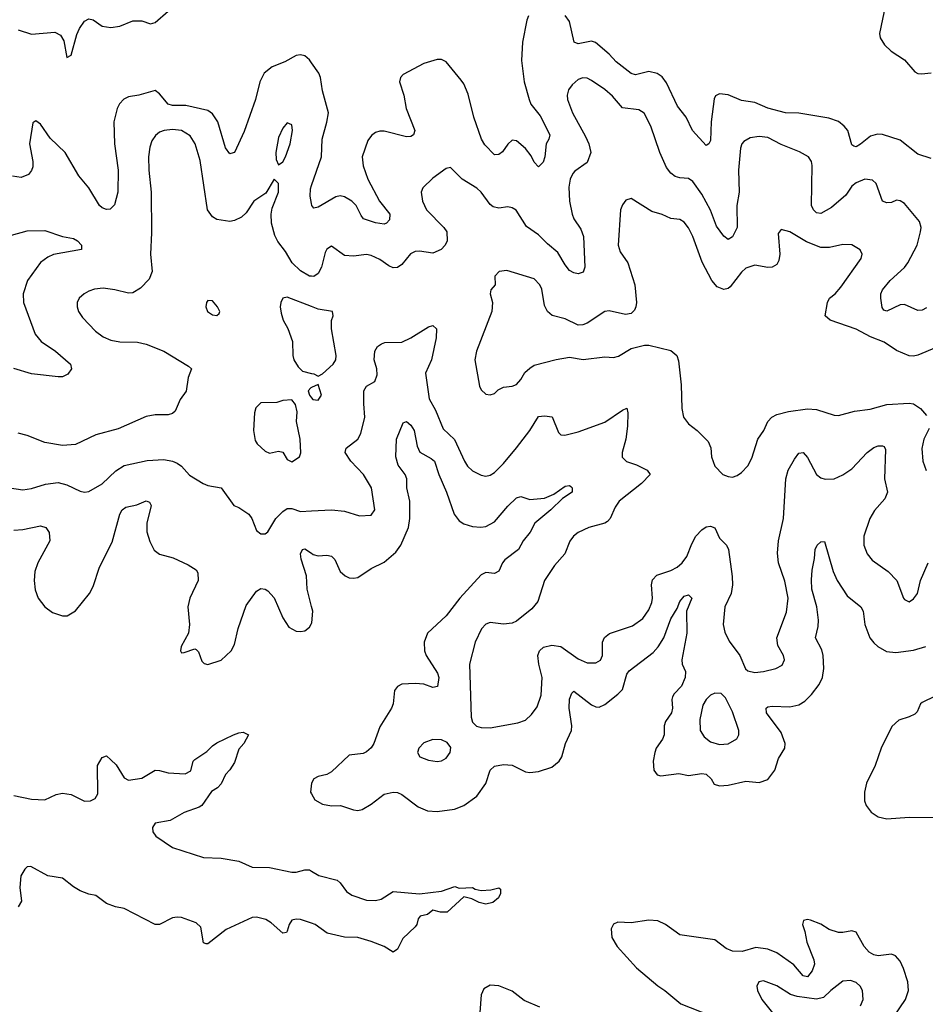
# Model space of a CAD drawing. Header units: inches. Extents: x 2001573 to 2220545, y 644482 to 846830.
# Tile 305 of 656: x 2028676 to 2032784, y 755068 to 759533. Entities that reach past the tile are written whole.
import ezdxf

# ---------------------------------------------------------------- set-up
doc = ezdxf.new("R2010")
doc.units = ezdxf.units.IN
doc.header["$MEASUREMENT"] = 0
doc.layers.add('C0725', color=7, linetype='Continuous')
doc.layers.add('C0735', color=7, linetype='Continuous')

msp = doc.modelspace()

# ---------------------------------------------------------------- linework, layer by layer
at = {"layer": 'C0725', "color": 5}
for points, elevation in [([(2028670, 759486.7), (2028730, 759466.5), (2028835.3, 759475.3), (2028861.7, 759461.7), (2028876.9, 759436.9), (2028890, 759361.2), (2028910, 759372.3), (2028934.8, 759465.2), (2028946.9, 759493.1), (2028970, 759526.2), (2028990, 759536.8), (2029010, 759531.2), (2029050, 759503.9), (2029090, 759496.4), (2029130, 759502.6), (2029190, 759528), (2029230, 759526.7), (2029270, 759514.3), (2029290, 759519.4), (2029350, 759570.9)], 280), ([(2030000, 759336.6), (2029990, 759351), (2029970, 759368.4), (2029950, 759373.6), (2029930, 759369.8), (2029879.3, 759340.7), (2029821.7, 759318.3), (2029784.5, 759290), (2029765.8, 759250), (2029746.3, 759170), (2029694.9, 759025.1), (2029650.1, 758929.9), (2029634.4, 758925.6), (2029630, 758924.7), (2029610, 758952), (2029574.7, 759070), (2029550, 759105.7), (2029530, 759120.2), (2029430, 759142.9), (2029370, 759143.7), (2029350, 759148.8), (2029310, 759196.9), (2029290, 759211), (2029216, 759190), (2029170, 759182.6), (2029147.8, 759172.2), (2029128.6, 759151.4), (2029118.5, 759130), (2029103, 759070), (2029106, 758970), (2029123.3, 758850), (2029121.1, 758750), (2029106.3, 758693.7), (2029086.3, 758673.7), (2029070, 758671.4), (2029050, 758678.9), (2029038.9, 758690), (2028989.2, 758770), (2028945.1, 758825.1), (2028882.1, 758930), (2028814.9, 758994.9), (2028770, 759058.3), (2028750, 759074.5), (2028735.5, 759064.5), (2028720.5, 758970), (2028736.1, 758890), (2028735.2, 758864.8), (2028730, 758848.4), (2028716.2, 758830), (2028682.4, 758817.6), (2028643.1, 758823.1)], 320), ([(2030000, 758369), (2029990, 758369.9), (2029950, 758394), (2029911.7, 758430), (2029881.8, 758481.8), (2029847.1, 758527.1), (2029834.2, 758554.2), (2029819, 758610), (2029816.5, 758650), (2029821.6, 758678.4), (2029849.6, 758750), (2029849.4, 758789.4), (2029840.1, 758800.1), (2029830, 758809.2), (2029793.4, 758746.6), (2029738, 758710), (2029703, 758657), (2029682.7, 758637.3), (2029650, 758621.3), (2029630, 758618), (2029570, 758627.1), (2029550, 758639.2), (2029527.6, 758670), (2029494.5, 758894.5), (2029471.4, 758970), (2029450, 759006.6), (2029410, 759029.8), (2029370, 759034.8), (2029330.8, 759030), (2029310, 759022), (2029292.2, 759007.8), (2029276.2, 758983.8), (2029266.1, 758953.9), (2029260.5, 758910), (2029261.3, 758850), (2029272, 758750), (2029274.2, 758565.8), (2029270.2, 758469.8), (2029277.2, 758390), (2029263.9, 758356.1), (2029224.4, 758315.6), (2029190, 758294), (2029170, 758293), (2029107.9, 758307.9), (2029054.5, 758314.5), (2029016, 758310), (2028990, 758301.5), (2028968.2, 758290), (2028946.7, 758270), (2028937.6, 758250), (2028937, 758230), (2028943.1, 758210), (2028961.6, 758181.6), (2029019.7, 758119.7), (2029054.4, 758094.4), (2029090, 758079.7), (2029130, 758071.4), (2029210.3, 758070.3), (2029250, 758061.3), (2029330, 758029.1), (2029441.6, 757961.6), (2029454.9, 757950), (2029440.6, 757910), (2029431.6, 757848.4), (2029404.6, 757810), (2029382, 757758), (2029370, 757746.9), (2029350, 757741.5), (2029290, 757740.4), (2029250, 757733.7), (2029123.4, 757676.6), (2029021, 757650), (2028930, 757606.6), (2028870, 757602), (2028790, 757614.7), (2028710, 757646.9), (2028670, 757656.9)], 340), ([(2030000, 758699.5), (2029993, 758733), (2029994.6, 758765.4), (2030000, 758780.6)], 320), ([(2028550, 758531.5), (2028710, 758574.7), (2028790, 758576.8), (2028870, 758549.5), (2028920.1, 758540.1), (2028939.1, 758530), (2028956.5, 758510), (2028956.3, 758490), (2028830, 758468.1), (2028803.6, 758456.4), (2028770, 758432.1), (2028712.3, 758350), (2028692.3, 758290), (2028693, 758250), (2028746.2, 758106.2), (2028773.8, 758073.8), (2028838.6, 758030), (2028907, 757970), (2028911, 757950), (2028895.3, 757924.7), (2028870, 757912.5), (2028850, 757913.3), (2028730, 757926.2), (2028650, 757950.7)], 320), ([(2030000, 758231.3), (2029890, 758273.7), (2029870.4, 758269.6), (2029860.4, 758250), (2029858, 758230), (2029862, 758202), (2029871, 758170), (2029892, 758132), (2029913.5, 758073.5), (2029914.9, 758010), (2029919.3, 757990), (2029938.8, 757958.8), (2029959.1, 757939.1), (2030000, 757928.6)], 360), ([(2030000, 757864.6), (2029996.9, 757863.1), (2029984.7, 757850), (2029991.3, 757830), (2030000, 757818.2)], 360), ([(2028630, 757409.1), (2028690, 757400.7), (2028730, 757406), (2028793.6, 757426.4), (2028850, 757434), (2028890, 757422.8), (2028950, 757394.3), (2028970, 757390.3), (2028990, 757392.9), (2029050, 757427.6), (2029113, 757487), (2029149.7, 757510.3), (2029254.4, 757534.4), (2029330, 757538), (2029370, 757530.4), (2029390, 757521.6), (2029410, 757508), (2029446.7, 757466.7), (2029508, 757430), (2029530, 757420.3), (2029590.2, 757410.2), (2029647.7, 757330), (2029670, 757321.3), (2029714.9, 757290), (2029728.5, 757270), (2029750, 757216), (2029770, 757200.7), (2029790, 757200.7), (2029801.2, 757210), (2029838, 757270), (2029870, 757302.6), (2029890, 757316.5), (2029910, 757316.5), (2029950, 757302.4), (2030000, 757305.2)], 340), ([(2028650, 757217.3), (2028690, 757220.5), (2028770, 757237.6), (2028795.3, 757230), (2028810, 757207.3), (2028813.4, 757170), (2028758.5, 757070), (2028745.3, 757030), (2028741.4, 756990), (2028746.5, 756946.5), (2028759.5, 756910), (2028790, 756870.4), (2028825.1, 756845.1), (2028870, 756828.8), (2028890.9, 756829.1), (2028930, 756852), (2028993.3, 756930), (2029010, 756963), (2029038.8, 757050), (2029096.3, 757163.7), (2029130.5, 757290), (2029140.9, 757310), (2029157.7, 757322.3), (2029207.7, 757332.3), (2029250, 757350.1), (2029264.8, 757344.8), (2029271.9, 757330), (2029252.3, 757250), (2029252.3, 757210), (2029266.1, 757166.1), (2029286.8, 757126.8), (2029310, 757108.4), (2029372.9, 757092.9), (2029440.9, 757060.9), (2029477.3, 757037.3), (2029484.7, 757024.7), (2029485.4, 756990), (2029447.7, 756910), (2029438.4, 756870), (2029445.7, 756790), (2029442, 756750), (2029409.1, 756690), (2029406, 756670), (2029410, 756662), (2029422.3, 756662.3), (2029470, 756679.5), (2029476.5, 756676.5), (2029486.5, 756666.5), (2029503.1, 756623.1), (2029513.5, 756613.5), (2029530, 756609.1), (2029590, 756628.8), (2029635.8, 756670), (2029650, 756698.8), (2029667.6, 756772.4), (2029704.1, 756875.9), (2029750, 756941.7), (2029770, 756953.6), (2029790, 756950.2), (2029802.2, 756942.2), (2029830, 756910.3), (2029870, 756819.5), (2029897.6, 756777.6), (2029930, 756759.1), (2029950, 756757.6), (2029970, 756761.8), (2029990, 756777.4), (2030000, 756795)], 320), ([(2030000, 756871.7), (2029980.2, 756950), (2029977.3, 757010), (2029953.4, 757086.6), (2029950, 757111), (2029959.5, 757130), (2029970, 757133.7), (2030000, 757113.2)], 320), ([(2028650, 756014.4), (2028730, 755997.5), (2028790, 755994.4), (2028841.5, 756018.5), (2028870, 756025.6), (2028910, 756018.5), (2028970, 755989.5), (2028997.2, 755990), (2029018.8, 756001.2), (2029030, 756022), (2029029.3, 756150), (2029050, 756186.7), (2029070, 756194), (2029090, 756177), (2029113.2, 756153.3), (2029150, 756094.3), (2029170, 756083.6), (2029230, 756092.7), (2029290, 756129.2), (2029310, 756128.4), (2029350, 756116.8), (2029427.2, 756112.8), (2029452.9, 756127.1), (2029463.1, 756170), (2029470, 756178), (2029525.4, 756214.6), (2029550, 756239.5), (2029570, 756253.4), (2029646.6, 756290), (2029670, 756299.5), (2029690, 756301.3), (2029713.4, 756290), (2029693.1, 756250), (2029670, 756224.5), (2029650, 756163.6), (2029630, 756131.5), (2029610.3, 756110), (2029590, 756067.8), (2029573.7, 756050), (2029546.9, 756033.1), (2029502.2, 755970), (2029490, 755961.1), (2029422.8, 755937.2), (2029358.6, 755901.4), (2029290.4, 755889.6), (2029278.4, 755870), (2029279.5, 755850), (2029293, 755830), (2029370, 755778.3), (2029510, 755733.5), (2029590.8, 755730.8), (2029670, 755717.1), (2029730, 755689.3), (2029810, 755688), (2029910, 755667), (2029930, 755667), (2029970, 755678.3), (2029990, 755677.5), (2030000, 755671.6)], 280), ([(2030000, 756070.8), (2029999.6, 756070), (2029995.2, 756030), (2030000, 756021.6)], 320), ([(2030000, 755435.3), (2029950, 755452), (2029930, 755454.6), (2029910, 755449.5), (2029898.9, 755430), (2029890, 755399), (2029886.4, 755393.6), (2029870.3, 755389.7), (2029817.4, 755437.4), (2029792.3, 755452.3), (2029750, 755462.7), (2029730, 755461.9), (2029612.9, 755407.1), (2029530, 755342.6), (2029522.6, 755342.6), (2029510, 755346), (2029498, 755418), (2029476.5, 755436.5), (2029410, 755460.8), (2029390, 755463.2), (2029370, 755459.6), (2029310.4, 755429.6), (2029290, 755430.4), (2029150, 755501.9), (2029110, 755509.8), (2029070, 755524.8), (2029021.2, 755561.2), (2028990, 755567), (2028950, 755582.7), (2028920, 755600), (2028870, 755639.6), (2028803.1, 755650), (2028727.3, 755692.7), (2028710, 755690.7), (2028698.9, 755681.1), (2028681.5, 755650), (2028677.1, 755597.1), (2028683.8, 755536.2), (2028670, 755509.6)], 280)]:
    msp.add_lwpolyline(points, dxfattribs=dict(at, elevation=elevation))
for points, elevation in [([(2029890, 759065.2), (2029870, 759041.2), (2029850, 758999), (2029838, 758930), (2029839, 758899), (2029850, 758874.8), (2029870, 758888.2), (2029882.4, 758910), (2029903.1, 758970), (2029913.1, 759030), (2029910, 759055.3)], 340), ([(2029530, 758259), (2029522.8, 758250), (2029520.7, 758230), (2029527.7, 758210), (2029550, 758194.8), (2029570, 758191.3), (2029580.4, 758199.6), (2029584, 758210), (2029572.7, 758230), (2029550, 758257.2)], 360), ([(2029910, 757809), (2029870, 757806), (2029842.8, 757797.2), (2029770, 757795.6), (2029747.6, 757772.4), (2029741.1, 757750), (2029736.5, 757670), (2029744.9, 757625), (2029754, 757610), (2029790, 757575.8), (2029810, 757567.2), (2029850, 757576.3), (2029870, 757570.8), (2029890, 757538.8), (2029910, 757528.2), (2029946, 757550), (2029950.9, 757569.1), (2029948.5, 757630), (2029931.2, 757710), (2029934.2, 757754.2), (2029927, 757787)], 360)]:
    msp.add_lwpolyline(points, close=True, dxfattribs=dict(at, elevation=elevation))
at = {"layer": 'C0735', "color": 5}
for points, elevation in [([(2032609.4, 759630.6), (2032575.6, 759470), (2032578.9, 759450), (2032598.6, 759418.6), (2032629.3, 759389.3), (2032690, 759350.3), (2032736.7, 759296.7), (2032750, 759288.9), (2032766.7, 759286.7), (2032810, 759292.1)], 320), ([(2030984.4, 759550), (2030976.2, 759530), (2030957, 759430), (2030952.5, 759347.5), (2030963.7, 759250), (2030986.6, 759170), (2030995.4, 759150), (2031036.6, 759096.6), (2031080.7, 759010), (2031076.9, 758990), (2031064.7, 758970), (2031058.5, 758910), (2031050, 758886), (2031030, 758865.6), (2031010, 758887), (2030995.7, 758915.7), (2030970, 758948.3), (2030930, 758983.5), (2030910, 758986), (2030890, 758968), (2030866.6, 758933.4), (2030850, 758920.8), (2030830, 758920.3), (2030785.6, 758965.6), (2030770.6, 758990), (2030735.9, 759090), (2030710, 759194.5), (2030690, 759241.6), (2030678, 759258), (2030610, 759340.7), (2030590, 759351.5), (2030570, 759351.3), (2030510, 759334), (2030416.3, 759283.7), (2030403.7, 759270), (2030398.9, 759250), (2030418.6, 759190), (2030429.3, 759130), (2030468, 759030), (2030463.1, 759010), (2030450, 759002.8), (2030430, 759001.7), (2030330, 759026.4), (2030310, 759027.4), (2030290, 759021.2), (2030272.5, 759007.5), (2030255.3, 758984.7), (2030230.2, 758910.2), (2030233.7, 758870), (2030255.5, 758810), (2030308.9, 758708.9), (2030354.6, 758650), (2030354.3, 758625.7), (2030340.7, 758610), (2030330, 758605.4), (2030290, 758612.1), (2030236.2, 758630), (2030224.5, 758644.5), (2030202.3, 758690), (2030183.1, 758710), (2030150, 758729.1), (2030130, 758733.5), (2030110, 758729.8), (2030030, 758682.6), (2030010, 758678.4), (2030002, 758690), (2030000, 758699.5)], 320), ([(2032810, 758903.5), (2032750, 758922.2), (2032670, 758985.7), (2032590, 759012.4), (2032566.6, 759013.4), (2032535, 759005), (2032490, 758967.4), (2032470, 758955.4), (2032459.4, 758959.4), (2032450, 758965.1), (2032431.9, 759030), (2032416, 759050), (2032390, 759070.7), (2032345.8, 759085.8), (2032210, 759107.9), (2032150, 759109.8), (2032070, 759130.6), (2032010, 759156.3), (2031950, 759166), (2031890, 759191.6), (2031850, 759196.1), (2031832.4, 759187.6), (2031826.4, 759173.6), (2031811.9, 759070), (2031810, 758984), (2031802, 758970), (2031790, 758961.6), (2031727.3, 759030), (2031699.3, 759090), (2031660, 759140), (2031610, 759246.6), (2031590, 759273.1), (2031567.9, 759287.9), (2031530, 759297.8), (2031470, 759282), (2031450, 759289.1), (2031381, 759341), (2031350, 759376.3), (2031288.7, 759428.7), (2031270, 759434.7), (2031210, 759423.6), (2031191.1, 759431.1), (2031170, 759524.2), (2031150, 759552)], 320), ([(2030000, 758780.6), (2030045.8, 758910), (2030047.8, 758990), (2030070, 759068), (2030077.2, 759110), (2030049.9, 759210), (2030041, 759270), (2030032.3, 759290), (2030000, 759336.6)], 320), ([(2032790, 758226.4), (2032770, 758216.1), (2032750, 758214.2), (2032690, 758241.7), (2032670, 758239.8), (2032610, 758211.1), (2032595.8, 758215.8), (2032587.8, 758227.8), (2032582, 758270), (2032582.3, 758290), (2032590, 758307.7), (2032625, 758350), (2032690, 758409.3), (2032704.7, 758430), (2032747.2, 758510), (2032762.3, 758570), (2032765.1, 758590), (2032757.3, 758617.3), (2032690, 758698.9), (2032670, 758710.9), (2032653.4, 758713.4), (2032630, 758703.2), (2032610, 758702.6), (2032590, 758709.8), (2032561.3, 758790), (2032544.5, 758804.5), (2032510, 758809.8), (2032470, 758792.7), (2032450, 758777.8), (2032423, 758737.1), (2032358.5, 758681.5), (2032310, 758654), (2032290, 758656.4), (2032276.4, 758670), (2032267.5, 758690), (2032270.9, 758870.9), (2032267.8, 758890), (2032254.5, 758910), (2032213, 758933), (2032130, 758966.2), (2032070, 758998.4), (2032030, 759002.6), (2031990, 758997.1), (2031960.3, 758979.7), (2031951.7, 758970), (2031945.8, 758950), (2031936.6, 758850), (2031939.2, 758750), (2031929, 758690), (2031930.7, 758590), (2031910, 758547.3), (2031890, 758535.1), (2031870, 758551.1), (2031836.3, 758596.3), (2031809.5, 758669.5), (2031770, 758740.9), (2031730, 758798.7), (2031710, 758812.4), (2031670, 758815.5), (2031650, 758822), (2031630, 758836.9), (2031610, 758862.6), (2031579.5, 758930), (2031539.3, 759050), (2031509, 759109), (2031484.2, 759124.2), (2031410, 759133.1), (2031365.7, 759185.7), (2031330, 759216.1), (2031270, 759257.4), (2031250, 759267.6), (2031230, 759269.6), (2031210, 759262), (2031182.3, 759237.7), (2031166, 759214), (2031159.5, 759190), (2031160.9, 759170), (2031183.1, 759110), (2031243.2, 759003.2), (2031257.3, 758970), (2031267.1, 758930), (2031250, 758884.4), (2031193.9, 758846.1), (2031184.7, 758835.3), (2031172.8, 758810), (2031167, 758773), (2031170.1, 758710.1), (2031182.2, 758650), (2031190.2, 758630), (2031221.9, 758581.9), (2031233.2, 758550), (2031240.2, 758410), (2031231.9, 758388.1), (2031210, 758380.4), (2031190, 758384.2), (2031170, 758395.4), (2031150, 758420.5), (2031117, 758477), (2031070, 758515.5), (2031030, 758557.2), (2030975.4, 758595.4), (2030928.4, 758668.4), (2030910, 758679.6), (2030890, 758684.2), (2030850, 758677.7), (2030823.9, 758683.9), (2030810, 758694), (2030770, 758749.7), (2030750, 758768.7), (2030683.5, 758810), (2030630, 758861.6), (2030610, 758857.6), (2030550, 758813.7), (2030504.4, 758770), (2030497, 758750), (2030503.5, 758710), (2030521.2, 758670), (2030599.7, 758590), (2030612.9, 758570), (2030615.5, 758530), (2030606.5, 758510), (2030587.4, 758490), (2030550, 758474.1), (2030490, 758483.4), (2030470, 758482), (2030449.2, 758470.8), (2030410, 758421.8), (2030390, 758409), (2030370, 758406.8), (2030350, 758415.7), (2030310, 758444.4), (2030270, 758462.8), (2030250, 758467.8), (2030190, 758459.8), (2030150, 758463.7), (2030090, 758505.4), (2030070, 758492.6), (2030062.4, 758477.6), (2030045.4, 758410), (2030030, 758381), (2030010, 758368.1), (2030000, 758369)], 340), ([(2032833.8, 758046.2), (2032750, 758011.9), (2032730, 758006.4), (2032710, 758008.7), (2032652.9, 758032.9), (2032596.9, 758070), (2032534.9, 758094.9), (2032470, 758129), (2032353, 758170), (2032330, 758189.6), (2032339.8, 758250), (2032349.8, 758270), (2032375.4, 758290), (2032400.4, 758319.6), (2032492.4, 758450), (2032497.4, 758470), (2032488.6, 758488.6), (2032450, 758511.9), (2032410, 758513.5), (2032350, 758499.4), (2032310, 758499.1), (2032244.8, 758524.8), (2032170, 758570.9), (2032130, 758581.2), (2032116.3, 758563.7), (2032124.2, 758470), (2032118.9, 758441.1), (2032110, 758423), (2032089.2, 758410.8), (2032070, 758408.6), (2032010, 758418.7), (2031970, 758406.2), (2031950, 758387.2), (2031899.1, 758320.9), (2031890, 758313.6), (2031870, 758309.8), (2031840.6, 758320.6), (2031814.9, 758350), (2031772.5, 758432.5), (2031728.9, 758550), (2031709.3, 758589.3), (2031690, 758615.1), (2031670, 758626.2), (2031630, 758630.8), (2031590, 758649.8), (2031542.8, 758662.8), (2031450, 758722.4), (2031426.1, 758713.9), (2031410, 758692.7), (2031401.5, 758670), (2031391.3, 758510), (2031400, 758480), (2031434.4, 758430), (2031466.8, 758330), (2031473.5, 758250), (2031471.1, 758230), (2031465, 758215), (2031450, 758200.4), (2031424, 758196), (2031350, 758211.8), (2031330, 758209.7), (2031250, 758156.3), (2031230, 758148.2), (2031210, 758148), (2031150, 758176), (2031091.4, 758191.4), (2031070, 758209.5), (2031056, 758236), (2031043.8, 758310), (2031036.2, 758330), (2031010, 758357.2), (2030885.3, 758394.7), (2030851.3, 758390), (2030830.8, 758370), (2030833, 758330), (2030813, 758307), (2030810.4, 758290), (2030821.3, 758250), (2030817.2, 758210), (2030747.9, 758030), (2030740.2, 757990), (2030761.3, 757870), (2030770, 757854), (2030790, 757834.8), (2030810, 757830.7), (2030830, 757837.3), (2030846.6, 757853.4), (2030870, 757866.7), (2030910, 757870.4), (2030930, 757878.7), (2030950, 757901.6), (2030967.4, 757932.6), (2030990, 757952.8), (2031010, 757965.3), (2031110, 757991.7), (2031170, 758002.6), (2031231.7, 757991.7), (2031330, 758003.6), (2031370, 758001.3), (2031392.9, 758007.1), (2031450, 758040.8), (2031510, 758056.1), (2031530, 758056.5), (2031630, 758033.1), (2031656.3, 758010), (2031664.9, 757984.9), (2031676.2, 757876.2), (2031679.6, 757770), (2031687.7, 757730), (2031710, 757700.4), (2031748.4, 757670), (2031799.4, 757619.4), (2031811.1, 757591.1), (2031813.8, 757550), (2031830, 757507.7), (2031864.9, 757470), (2031890, 757461.1), (2031910, 757458), (2031930, 757465.3), (2031950, 757479.5), (2031978.9, 757510), (2031996.4, 757543.6), (2032024.8, 757630), (2032051.6, 757670), (2032069.8, 757710), (2032087.1, 757730), (2032110, 757742), (2032163.4, 757756.6), (2032250, 757768.4), (2032290, 757765.4), (2032370, 757738.7), (2032390, 757738), (2032463.3, 757756.7), (2032533.1, 757766.9), (2032610, 757788.2), (2032710, 757793.5), (2032730.1, 757790.1), (2032762, 757770), (2032790, 757737.8)], 360), ([(2030000, 757928.6), (2030010, 757926), (2030030, 757916), (2030050, 757926.8), (2030098.4, 757970), (2030109.7, 757990.3), (2030111.2, 758010), (2030090.9, 758130), (2030091.1, 758168.9), (2030098, 758190), (2030095.3, 758210), (2030030, 758219.7), (2030000, 758231.3)], 360), ([(2030000, 757305.2), (2030090, 757310.2), (2030150, 757304.4), (2030217.5, 757282.5), (2030270, 757285.7), (2030286.6, 757310), (2030271.6, 757410), (2030236.2, 757470), (2030178.4, 757530), (2030152.6, 757570), (2030157.4, 757590), (2030210, 757630.3), (2030223.5, 757656.5), (2030242.3, 757730), (2030236.6, 757790), (2030237, 757850), (2030248.9, 757871.1), (2030287.4, 757892.6), (2030297.3, 757922.7), (2030295.4, 757950), (2030284.7, 757990), (2030287.6, 758030), (2030298.9, 758050), (2030317.6, 758062.4), (2030332, 758068), (2030410.2, 758070.2), (2030450.7, 758089.3), (2030530, 758140.2), (2030550, 758146.4), (2030566.4, 758130), (2030565, 758090), (2030543.7, 757990), (2030516.5, 757930), (2030533, 757813), (2030561.9, 757761.9), (2030597.5, 757677.5), (2030648.5, 757628.5), (2030693.5, 757530), (2030707.7, 757507.7), (2030730, 757487.2), (2030770, 757466.7), (2030790, 757462.8), (2030810, 757467.4), (2030830, 757479.5), (2030870, 757519.6), (2030930, 757591.2), (2030989.9, 757670), (2031030, 757733.8), (2031056.7, 757736.7), (2031091.7, 757731.7), (2031120.3, 757660.3), (2031130.4, 757650.4), (2031148.2, 757648.2), (2031210, 757663.2), (2031330, 757708), (2031410, 757761.6), (2031430, 757770.4), (2031434.9, 757750), (2031432.4, 757690), (2031426.2, 757630), (2031409.2, 757570), (2031409.3, 757549.3), (2031428.5, 757528.5), (2031473.7, 757513.7), (2031522.8, 757490), (2031535.5, 757470), (2031496, 757430), (2031395.6, 757350), (2031377.5, 757322.5), (2031354.9, 757270), (2031342.8, 757257.2), (2031330, 757249.8), (2031258, 757230), (2031210, 757207.2), (2031187.7, 757190), (2031171.7, 757168.3), (2031149, 757110), (2031102.4, 757057.6), (2031057.2, 756990), (2031026.4, 756893.6), (2030998.5, 756861.5), (2030930, 756805.5), (2030910, 756795.5), (2030870, 756790.9), (2030810, 756799.7), (2030790, 756791.2), (2030770.3, 756770), (2030742.8, 756710), (2030716.9, 756610), (2030724.2, 756370), (2030730, 756346.8), (2030748.9, 756328.9), (2030770, 756322.6), (2030810, 756321.5), (2030936.4, 756343.6), (2030970, 756355.8), (2030998.2, 756381.8), (2031022.7, 756417.3), (2031042, 756470), (2031045.6, 756550), (2031030.6, 756610), (2031026.6, 756650), (2031033.5, 756670), (2031052.7, 756687.3), (2031090, 756696.8), (2031130, 756690.2), (2031210, 756634.6), (2031250, 756616.3), (2031290, 756615.8), (2031310, 756628.9), (2031319.3, 756650), (2031320.3, 756710), (2031328.6, 756731.4), (2031351.2, 756748.8), (2031456.4, 756783.6), (2031503.3, 756816.7), (2031530, 756856), (2031543.4, 756890), (2031547.1, 756910), (2031542.3, 756970), (2031546.8, 756993.2), (2031566.9, 757013.1), (2031630, 757034.2), (2031657.7, 757050), (2031680.9, 757070), (2031701.9, 757098.1), (2031724.5, 757155.5), (2031743.5, 757190), (2031770, 757219.1), (2031790, 757232.2), (2031810, 757235.5), (2031829.1, 757229.1), (2031850, 757181.3), (2031881.5, 757150), (2031891.1, 757130), (2031908.1, 757008.1), (2031909.2, 756969.2), (2031902.7, 756930), (2031874.7, 756870), (2031867.7, 756790), (2031875.1, 756755.1), (2031894, 756714), (2031942, 756650), (2031968.9, 756588.9), (2031979.3, 756579.3), (2032010, 756572), (2032050, 756577.3), (2032105.2, 756590), (2032134.1, 756605.9), (2032146, 756630), (2032141.3, 756650), (2032115.4, 756695.4), (2032110.8, 756730), (2032154.2, 756845.8), (2032161.5, 756910), (2032146.9, 756986.9), (2032117.4, 757070), (2032113.5, 757113.5), (2032117.7, 757170), (2032140.9, 757270), (2032150.6, 757450), (2032162.6, 757490), (2032190, 757540.3), (2032210, 757566.3), (2032230, 757570.3), (2032250, 757547.2), (2032290.2, 757470), (2032310, 757455), (2032330, 757448.4), (2032370, 757451.1), (2032410, 757468.4), (2032450, 757495.5), (2032520.9, 757570), (2032550, 757593.2), (2032570, 757600.3), (2032590, 757600.4), (2032596.7, 757596.7), (2032603.1, 757583.1), (2032598.7, 757450), (2032612.6, 757390), (2032600.4, 757359.6), (2032553.6, 757306.4), (2032532.7, 757270), (2032505.5, 757190), (2032504.4, 757150), (2032520.9, 757110), (2032542.3, 757082.3), (2032615.3, 757030), (2032655.3, 756990), (2032685.3, 756910), (2032690, 756903), (2032710, 756892.7), (2032730, 756906), (2032747.8, 756930), (2032762.4, 756990), (2032797.3, 757070)], 340), ([(2030000, 757818.2), (2030006, 757810), (2030030, 757806.8), (2030045.2, 757830), (2030030, 757878), (2030000, 757864.6)], 360), ([(2030000, 757113.2), (2030007.8, 757107.8), (2030030, 757101.5), (2030070, 757104.1), (2030090, 757100.6), (2030105.3, 757085.3), (2030130, 757030.3), (2030153, 757010), (2030170, 757001.5), (2030190, 756999.6), (2030210, 757003.6), (2030270, 757044.6), (2030330, 757072.8), (2030382.2, 757117.8), (2030404.6, 757150), (2030439.3, 757230), (2030445.8, 757270), (2030445.4, 757350), (2030432.4, 757410), (2030431.6, 757450), (2030425, 757470), (2030392.6, 757512.6), (2030382.2, 757550), (2030385.7, 757630), (2030415.9, 757704.1), (2030430, 757710.3), (2030450, 757694.3), (2030465.8, 757670), (2030479.3, 757599.3), (2030491.8, 757571.8), (2030543.1, 757543.1), (2030557.8, 757530), (2030576.8, 757470), (2030612.7, 757390), (2030647.6, 757290), (2030670, 757259.6), (2030690, 757246.9), (2030730, 757233.8), (2030768.5, 757231.5), (2030790, 757234.9), (2030830, 757256.1), (2030890, 757327.1), (2030930, 757364.7), (2030950, 757370.2), (2030990, 757356.9), (2031056.9, 757363.1), (2031099.7, 757380.3), (2031150, 757417.2), (2031170, 757420.3), (2031176, 757416), (2031182, 757410), (2031181.7, 757390), (2031138.4, 757361.6), (2031086, 757310), (2031012.9, 757250), (2030991.8, 757208.2), (2030959.2, 757170), (2030938.8, 757130), (2030877, 757083), (2030866.2, 757070), (2030850, 757031.6), (2030830, 757021.7), (2030790, 757026), (2030770, 757015.1), (2030672.2, 756910), (2030610.3, 756830), (2030525.2, 756750), (2030511.2, 756710), (2030513, 756670), (2030519.3, 756650), (2030571.9, 756570), (2030577.1, 756550), (2030571.2, 756508.8), (2030550, 756504.5), (2030510, 756519.2), (2030470, 756522.2), (2030410, 756518.9), (2030390, 756509.6), (2030375.6, 756490), (2030370.2, 756430), (2030362.4, 756410), (2030310, 756326), (2030282.5, 756250), (2030269.7, 756230.3), (2030250, 756212.4), (2030234.3, 756205.7), (2030170, 756197.1), (2030090, 756121.2), (2030070, 756109.8), (2030030, 756101), (2030010, 756089.5), (2030000, 756070.8)], 320), ([(2032801.2, 757678.8), (2032777.5, 757630), (2032768.7, 757588.7), (2032772, 757530), (2032787.9, 757487.9)], 360), ([(2030000, 756021.6), (2030015.1, 755995.1), (2030050, 755975.2), (2030090, 755968.4), (2030131.3, 755970), (2030190, 755948.9), (2030210, 755946.3), (2030230, 755951.6), (2030270, 755975.8), (2030330, 756020.6), (2030370, 756030.1), (2030390, 756028.1), (2030410, 756019), (2030483, 755963), (2030525.5, 755945.4), (2030570, 755942), (2030647.7, 755952.3), (2030690, 755968.8), (2030750, 756011.5), (2030790, 756068.8), (2030809.9, 756130), (2030830, 756147.7), (2030870, 756155.7), (2030910, 756151.8), (2030970, 756122.4), (2030990, 756118.5), (2031030, 756123.6), (2031090, 756143.2), (2031123.1, 756170), (2031135.6, 756190), (2031151.4, 756250), (2031179.5, 756310), (2031180.8, 756330), (2031168.5, 756410), (2031170, 756451), (2031180.8, 756479.2), (2031190, 756487.4), (2031270, 756425), (2031290, 756416), (2031304.8, 756415.2), (2031330, 756427.1), (2031390, 756474.4), (2031410, 756495.8), (2031430, 756564.4), (2031440, 756580), (2031550, 756663.8), (2031571.9, 756688.1), (2031597.4, 756730), (2031630, 756815.6), (2031657.8, 756862.2), (2031670, 756894.9), (2031690, 756918.9), (2031710, 756924.4), (2031724.4, 756910), (2031701.1, 756850), (2031702.8, 756750), (2031679.4, 756630), (2031681.1, 756610), (2031696.2, 756576.2), (2031694.8, 756550), (2031677.8, 756510), (2031644.8, 756475.2), (2031637.8, 756462.2), (2031633.9, 756450), (2031637, 756410), (2031632, 756390), (2031605.5, 756350), (2031599.8, 756330), (2031598.9, 756290), (2031592.6, 756270), (2031563.2, 756230), (2031557.2, 756210), (2031550.3, 756170), (2031552.4, 756130), (2031567.6, 756107.6), (2031583.9, 756103.9), (2031666.3, 756113.7), (2031710, 756105.4), (2031770, 756115.1), (2031790, 756110.6), (2031812.2, 756090), (2031826.5, 756066.5), (2031850, 756059.2), (2031890, 756062), (2031970, 756079.1), (2032030, 756073.1), (2032070, 756087.2), (2032101.8, 756130), (2032118.3, 756181.7), (2032146.3, 756230), (2032148.3, 756250), (2032130, 756299.8), (2032063.2, 756390), (2032062, 756410), (2032070, 756417.2), (2032090, 756420.2), (2032170, 756417.3), (2032210, 756425.2), (2032237.4, 756442.6), (2032268, 756472), (2032302.3, 756517.7), (2032316.9, 756550), (2032323.4, 756590), (2032320.7, 756650), (2032314.7, 756674.7), (2032285.8, 756730), (2032298.3, 756781.7), (2032298.8, 756810), (2032292.6, 756870), (2032269.9, 756950), (2032267.9, 756992.1), (2032270, 757036), (2032282, 757090), (2032284.8, 757130), (2032294, 757150), (2032310, 757164.4), (2032326.4, 757166.4), (2032366.7, 757030), (2032384.6, 756990), (2032430, 756919.3), (2032492.2, 756870), (2032501.5, 756850), (2032510.2, 756790), (2032532.6, 756730), (2032550, 756706.3), (2032568.8, 756690), (2032608.2, 756668.2), (2032650, 756663), (2032730, 756673.7), (2032787, 756690)], 320), ([(2030000, 756795), (2030001.8, 756798.2), (2030005.5, 756850), (2030000, 756871.7)], 320), ([(2032890, 756496), (2032770, 756435.9), (2032762.8, 756430), (2032746.4, 756393.6), (2032736.2, 756383.8), (2032710, 756370.7), (2032663.2, 756356.8), (2032632, 756328), (2032583.6, 756230), (2032556.5, 756150), (2032517.2, 756070), (2032508, 756030), (2032507.6, 755990), (2032515.3, 755970), (2032539, 755939), (2032570, 755917.4), (2032610, 755909.1), (2032710, 755916.1), (2032830, 755914.7)], 320), ([(2030000, 755671.6), (2030032.4, 755652.4), (2030116.5, 755630), (2030130, 755619.2), (2030159.2, 755579.2), (2030182.3, 755562.3), (2030250, 755539.4), (2030290, 755538.7), (2030315.3, 755544.7), (2030370, 755579.5), (2030490, 755569.2), (2030590, 755581.3), (2030650, 755602), (2030670, 755594), (2030730, 755598), (2030742, 755590), (2030770, 755584.2), (2030813.3, 755586.7), (2030850, 755595.5), (2030857.3, 755590), (2030856.4, 755570), (2030848, 755550), (2030823, 755530), (2030790, 755522.2), (2030760.9, 755530), (2030726.8, 755546.8), (2030690, 755555.1), (2030615.1, 755484.9), (2030585.1, 755485.1), (2030550, 755494.7), (2030525.5, 755474.5), (2030493.2, 755466.8), (2030484.1, 755455.9), (2030477.4, 755430), (2030470, 755419.6), (2030414.3, 755365.7), (2030390, 755318.4), (2030370, 755303.5), (2030329.3, 755329.3), (2030270, 755353.3), (2030210, 755370.8), (2030150, 755372.4), (2030071.1, 755391.1), (2030016, 755430), (2030000, 755435.3)], 280), ([(2032639.2, 755010), (2032694.3, 755090), (2032708.4, 755130), (2032704.7, 755170), (2032684.9, 755230), (2032670, 755262.7), (2032648, 755288), (2032630, 755295.7), (2032570, 755287.6), (2032550, 755292.4), (2032530, 755303.9), (2032507, 755330), (2032470, 755394.6), (2032450, 755401.4), (2032410, 755393.2), (2032390, 755393.7), (2032347.7, 755407.7), (2032310, 755430.8), (2032262.7, 755450), (2032250, 755452.9), (2032231.7, 755448.3), (2032226.7, 755430), (2032238.1, 755398.1), (2032246.9, 755350), (2032278.8, 755270), (2032282, 755250), (2032270, 755220.3), (2032250, 755193.1), (2032230, 755197.3), (2032187.1, 755247.1), (2032110, 755300.9), (2032070, 755317.1), (2032015, 755325), (2031953.2, 755306.8), (2031910, 755308.1), (2031881.3, 755321.3), (2031830, 755359.4), (2031670, 755383.4), (2031605.3, 755430), (2031570, 755446.8), (2031530, 755449.9), (2031450, 755437.1), (2031390, 755440.7), (2031369.5, 755430.5), (2031359.1, 755410), (2031362.4, 755370), (2031386.7, 755330), (2031473.8, 755233.8), (2031570, 755151.1), (2031603.2, 755130), (2031674.9, 755070), (2031810, 755017.3)], 320), ([(2032490, 755060.3), (2032502, 755090), (2032499.7, 755130), (2032488.3, 755150), (2032470, 755167.1), (2032444.4, 755175.6), (2032410, 755172.6), (2032354.9, 755130), (2032321.9, 755098.1), (2032290, 755090.9), (2032203.3, 755103.3), (2032172.4, 755112.4), (2032110, 755150.8), (2032050, 755174.5), (2032028.2, 755170), (2032019.3, 755150), (2032023.1, 755130), (2032042.3, 755090), (2032135.1, 754975.1)], 340), ([(2031035, 755055), (2030965.1, 755085.1), (2030910, 755127.8), (2030848.8, 755151.2), (2030810, 755155.1), (2030782, 755138), (2030769.1, 755110.9), (2030763.2, 755030)], 320)]:
    msp.add_lwpolyline(points, dxfattribs=dict(at, elevation=elevation))
at = {"layer": 'C0735', "color": 5, "elevation": 340}
for points in [[(2031830, 756478.3), (2031810, 756469.7), (2031790, 756449.6), (2031775.1, 756424.9), (2031761.5, 756358.5), (2031762.2, 756310), (2031780.3, 756280.3), (2031810, 756258), (2031850, 756245.2), (2031890, 756249.1), (2031928.8, 756271.2), (2031938.5, 756290), (2031938.2, 756310), (2031910, 756394), (2031878.2, 756458.2), (2031857.3, 756477.2)], [(2030550, 756267.8), (2030510, 756253), (2030486.7, 756230), (2030480.4, 756210), (2030490.7, 756190), (2030530, 756174.9), (2030570, 756169.1), (2030590, 756172.4), (2030610, 756183.8), (2030629.4, 756210), (2030631.6, 756231.6), (2030615.6, 756255.6), (2030590, 756267.3)]]:
    msp.add_lwpolyline(points, close=True, dxfattribs=at)

doc.saveas('drawing.dxf')
